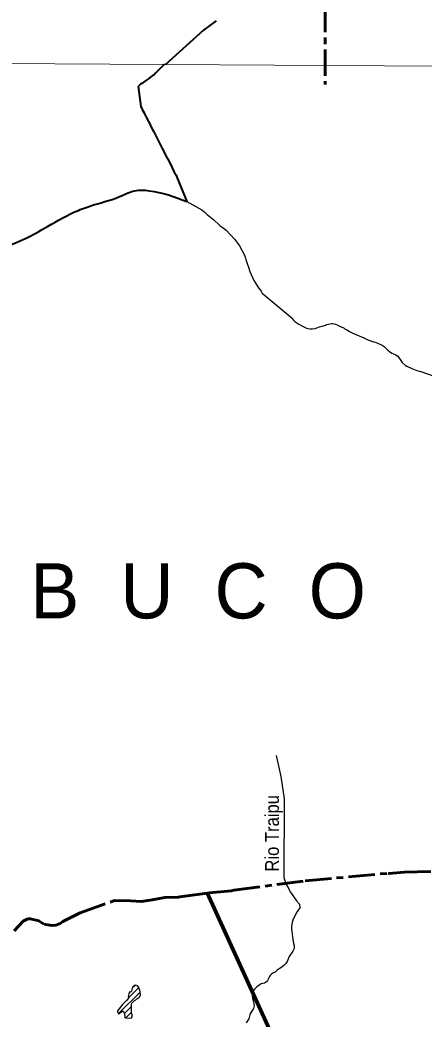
# Model space of a CAD drawing. Extents: x 553962 to 842807, y 8883888 to 9032388.
# Drawn here: x 730580 to 745243, y 8969830 to 9006061 of the extents above; entities that cross this region are included whole.
import ezdxf
from ezdxf.enums import TextEntityAlignment as Align

# ---------------------------------------------------------------- set-up
doc = ezdxf.new("R2010")
doc.units = 0
doc.header["$LTSCALE"] = 160
doc.linetypes.add('LONG_DASH_SHORT_DASH', pattern=[9.9, 6, -1.2, 1.5, -1.2])
for name, color, linetype, lineweight in [('15', 7, 'Continuous', 25), ('2', 7, 'Continuous', 13), ('21', 7, 'Continuous', 25), ('22', 7, 'Continuous', 35), ('27', 7, 'Continuous', 90), ('28', 7, 'Continuous', 13), ('34', 7, 'LONG_DASH_SHORT_DASH', 60)]:
    doc.layers.add(name, color=color, linetype=linetype, lineweight=lineweight)
doc.layers.add('42', color=7, linetype='Continuous')

msp = doc.modelspace()

# ---------------------------------------------------------------- linework, layer by layer
at = {"layer": '15', "lineweight": 40}
for points in [[(737697.5, 9006029.8), (737233.9, 9005687.9), (735854.4, 9004438)], [(735829.3, 9004445.8), (735805.3, 9004427.9), (735501.2, 9004136.3), (735437.9, 9004065.2), (735394.9, 9004042.4), (735255.6, 9003938.7), (735181.5, 9003889.5), (735003.6, 9003759.6), (734958.1, 9003732.2), (734931.7, 9003710.7), (734863.6, 9003643.2)], [(734863.6, 9003643.2), (734966.3, 9002920.3), (735017.7, 9002813.4), (735081.8, 9002697.2), (735100.7, 9002652.4), (735162.3, 9002536.2), (735239.2, 9002377.5), (735287, 9002291.1), (735320.4, 9002217.1), (735387.7, 9002094.7), (735419.5, 9002023.7), (735481.6, 9001910.6), (735739, 9001401.5), (735894.2, 9001103.4), (735940.6, 9001021.8), (735954.2, 9000984.8), (736027.6, 9000853), (736181.2, 9000546.5), (736241.9, 9000437.3), (736274.1, 9000365.7), (736639.3, 8999483.6)]]:
    msp.add_lwpolyline(points, dxfattribs=at)
at = {"layer": '15'}
for points in [[(736639.3, 8999483.6), (737182.3, 8999171.4), (737305.6, 8999075.2), (737368.3, 8999010.5), (737617.6, 8998816.7), (737820.7, 8998624.8), (737830, 8998611.1), (737963.6, 8998515.8), (738060.6, 8998435.1), (738361.5, 8998115.8), (738415.1, 8998054.1), (738490.4, 8997950.7), (738544.1, 8997869.1), (738729.6, 8997535.2), (738759.4, 8997428.5), (738780.6, 8997374), (738837.5, 8997195.6), (738876.8, 8997097.3), (738925.2, 8996941.9), (739019.7, 8996715.6)], [(739019.7, 8996715.6), (739075, 8996583.3), (739088.2, 8996571.1), (739234.3, 8996349.6), (739333.4, 8996226.7), (739372.8, 8996152.6)], [(739372.8, 8996152.6), (740458, 8995241.5), (740466.3, 8995222.8), (740496, 8995185.3), (740559.4, 8995129), (740701.4, 8995034.2), (740855.7, 8994944.2), (740981.5, 8994881.9), (741021, 8994869.8), (741113.8, 8994857.8), (741200.2, 8994856.4), (741295.7, 8994872.3), (741351, 8994890.3), (741448.5, 8994929.3), (741549.3, 8994957.9), (741662.9, 8994998.6), (741709.5, 8995011.5), (741840.3, 8995037.7)], [(741840.3, 8995037.7), (741891.4, 8995047.9), (741927.5, 8995050), (741982.5, 8995042)], [(741982.5, 8995042), (742032.7, 8995034.7), (742086.2, 8995002.5), (742106, 8994992.9)], [(742106, 8994992.9), (742340.1, 8994878.9), (742375.6, 8994853.6), (742450.2, 8994818.9), (742538.4, 8994765.5), (742653.4, 8994708.1), (743063.9, 8994531.9), (743202.8, 8994463.2), (743374.8, 8994394.9), (743503.6, 8994361.7), (743718.4, 8994268.8), (743798, 8994217.1), (743884.6, 8994139.6), (743925.2, 8994087.9), (743987.2, 8994034.5), (744071.1, 8993979.5), (744190.2, 8993923.9), (744295.1, 8993863.4), (744420.2, 8993679.6), (744451.8, 8993640.9), (744562.5, 8993542.9), (744617.5, 8993506.5), (744796.5, 8993422.4), (744976.2, 8993352.4), (745067.8, 8993328), (745127.6, 8993316.5), (745616.2, 8993149)]]:
    msp.add_lwpolyline(points, dxfattribs=at)
at = {"layer": '15', "lineweight": 40}
msp.add_spline([(707857.4, 8991316.5), (708816.1, 8991316.5), (709474.3, 8991230.6), (710161.1, 8990944.3), (710590.4, 8990700.9), (711248.6, 8990686.6), (711735.1, 8990915.7), (712264.5, 8990915.7), (712679.5, 8990529.1), (713459.3, 8990550.6), (714446.6, 8990851.2), (714875.8, 8990851.2), (716206.5, 8990378.8), (717666, 8990507.7), (718782.1, 8990722.4), (719468.9, 8990507.7), (719984, 8990550.6), (720456.2, 8990722.4), (720756.7, 8990722.4), (721529.3, 8991624.3), (722387.9, 8992569.1), (722731.3, 8993599.9), (723418.1, 8994201.1), (724233.7, 8994587.6), (725092.2, 8995790.2), (725521.5, 8996348.5), (725821.9, 8996777.9), (726294.1, 8996906.8), (726980.9, 8996992.7), (727324.3, 8997078.6), (727624.8, 8997422.2), (728054.1, 8997551), (728783.8, 8997508.1), (729857, 8997765.7), (730715.5, 8998109.3), (731445.2, 8998495.8), (732561.3, 8999097.1), (733119.3, 8999311.8), (734192.5, 8999655.4), (734750.5, 8999870.1), (735265.6, 8999870.1), (736639.3, 8999483.6)], degree=3, dxfattribs=at)
at = {"layer": '2'}
msp.add_lwpolyline([(565303.2, 9005146.6), (664889.8, 9004806.7), (719872.1, 9004543.9), (791662, 9004102.7)], dxfattribs=at)
at = {"layer": '21'}
for points in [[(739871.2, 8979381.4), (740045.4, 8978626.3), (740161.5, 8977813.1), (740150, 8974957.6), (740199.7, 8974820.8)], [(740199.7, 8974820.8), (740238.1, 8974727.3), (740279.6, 8974643.7), (740334, 8974546.8), (740357.2, 8974493.5), (740382.9, 8974446.8), (740484.1, 8974309.5), (740613.7, 8974119.1), (740717.4, 8973990.4), (740732.3, 8973856.4), (740732.3, 8973856.4), (740732.3, 8973856.4), (740732.3, 8973856.4), (740618, 8973688.2), (740487, 8973417.6), (740453.4, 8973331.1), (740434.4, 8973194.5), (740433.5, 8973090.3), (740439.6, 8973000.5), (740466.4, 8972816.9), (740475.8, 8972719.9), (740503, 8972572.4), (740529.6, 8972497.6), (740528.8, 8972385.3), (740511.7, 8972342.2), (740484.3, 8972292.1), (740351.8, 8972095.1), (740271.5, 8971918), (740212.1, 8971832.2), (740155.8, 8971771.6), (740084.9, 8971712.7), (739981.4, 8971647.3), (739910.7, 8971596.4), (739837.5, 8971524.6), (739757.3, 8971490.6), (739708.7, 8971453.2), (739664.3, 8971410.8), (739632.6, 8971371.3), (739561.2, 8971230.5), (739523.3, 8971179.7), (739487, 8971150), (739449.3, 8971129.7), (739395.4, 8971112.6), (739333.7, 8971101.4), (739290.2, 8971081), (739173.2, 8970993.1), (739094.9, 8970916.4), (739054.2, 8970867.5), (739009.7, 8970790), (739003.8, 8970676.8), (739015.8, 8970579.9), (739051.5, 8970450.1), (739063.7, 8970387.4), (739071.4, 8970367.8), (739072.7, 8970313.5), (739066, 8970263.1), (739051.2, 8970216.4), (739028.1, 8970169.5), (738938.6, 8970019), (738921.2, 8969978.8), (738878.8, 8969842.3), (738791.5, 8969691.8)]]:
    msp.add_lwpolyline(points, dxfattribs=at)
at = {"layer": '27'}
msp.add_line((741408.1, 8965589.6), (737370.6, 8974403.9), dxfattribs=at)
at = {"layer": '28'}
for p, q in [((734160.6, 8970030.5), (734938.1, 8970808)), ((734519.2, 8970601.2), (734891.6, 8970973.7)), ((734654.6, 8970948.8), (734756.6, 8971050.8)), ((734370.7, 8970028.5), (734626.7, 8970284.4)), ((734426.4, 8969872), (734629.3, 8970075))]:
    msp.add_line(p, q, dxfattribs=at)
at = {"layer": '28', "lineweight": 25}
for points in [[(734441.2, 8970498.9), (734303.8, 8970355.7), (734116.5, 8970129.9), (734113.1, 8970114.7), (734119.4, 8970075.5), (734145.2, 8970051.2), (734168.9, 8970019.5), (734181.4, 8970021.5), (734206.5, 8970050.8), (734247.2, 8970065.8), (734290.4, 8970107.4), (734303.5, 8970111.7), (734321.8, 8970111.1), (734333.6, 8970097.9), (734375, 8970020.5), (734381.7, 8969909.7), (734389.7, 8969884.2), (734396.2, 8969874.8), (734551.2, 8969860.5), (734613.7, 8969866.7), (734627.4, 8969872.6), (734648.3, 8969912.4), (734649.6, 8969980.8), (734634.3, 8970019.7), (734630.8, 8970039.7), (734623.8, 8970209), (734629.4, 8970357.2), (734643.8, 8970405.7), (734658.9, 8970427.2), (734730.6, 8970496.3), (734782.1, 8970530.8), (734817.5, 8970561.3), (734855.2, 8970579.8), (734904.2, 8970611.7), (734951.1, 8970691.3), (734935.8, 8970827.7), (734908.4, 8970936.3), (734891.3, 8970974.5), (734841.3, 8971037.1), (734782.7, 8971051.2)], [(734782.7, 8971051.2), (734756.2, 8971050.8), (734720.8, 8971040.1), (734672, 8971001.4), (734663.3, 8970981.6), (734624.9, 8970837.4), (734592.1, 8970806.3), (734562.4, 8970812), (734543.6, 8970783.7), (734532, 8970740.5), (734512.6, 8970689.2), (734508.8, 8970650.1), (734519.5, 8970599.8), (734514.8, 8970584.3), (734441.2, 8970498.9)]]:
    msp.add_lwpolyline(points, dxfattribs=at)
at = {"layer": '34'}
msp.add_line((741659.1, 9014498), (741659.1, 9003726.4), dxfattribs=at)
msp.add_lwpolyline([(730368.4, 8973026), (730699.4, 8973383.6), (730862, 8973459.9), (730956.1, 8973460), (731265.8, 8973385.6), (731447.8, 8973274.4), (731473.6, 8973278.5), (731501.8, 8973259.3), (731752.1, 8973224.9), (731885.4, 8973232.8), (732033.3, 8973290.9), (732132.7, 8973369.8), (732767.6, 8973679.2), (734004.4, 8974123.6), (734587.5, 8974117.1), (734986.3, 8974093.8), (735372.7, 8974147.2), (735835.4, 8974235.1), (736327.4, 8974244.9), (736385.3, 8974265.2), (737292.2, 8974376.7), (737450.9, 8974411), (738250.7, 8974481.5), (738334.6, 8974505.4), (740923.3, 8974839.9), (743944.6, 8975116), (743973.3, 8975101.7), (744524.3, 8975159.5), (745697.7, 8975189)], dxfattribs=at)

# ---------------------------------------------------------------- texts
at = {"layer": '22', "width": 0.9}
msp.add_text('Rio Traipu', height=500, rotation=90, dxfattribs=at).set_placement((739976.1, 8976564.3), align=Align.CENTER)
at = {"layer": '42'}
msp.add_text('P  E  R  N  A  M  B  U  C  O', height=2000, dxfattribs=at).set_placement((710592.1, 8984357.5))

doc.saveas('drawing.dxf')
